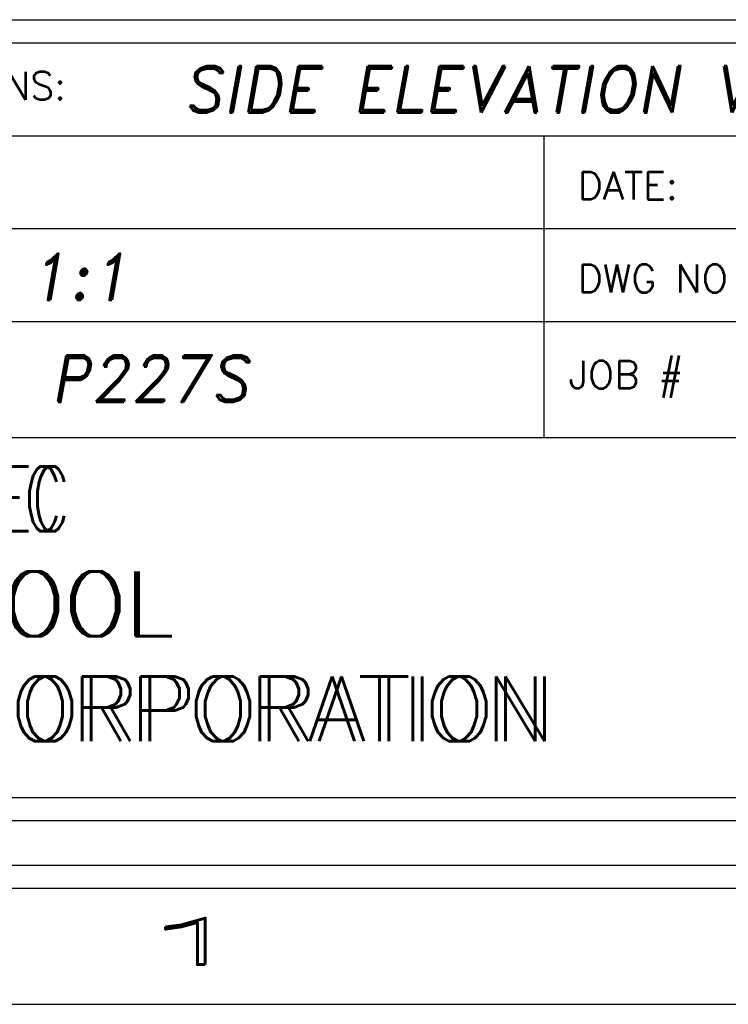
# Model space of a CAD drawing. Header units: inches. Extents: x 220 to 877, y 4 to 174.
# Tile 397 of 656: x 481.31 to 482.84, y 87.75 to 89.87. Entities that reach past the tile are written whole.
import ezdxf
from ezdxf.enums import TextEntityAlignment as Align

# ---------------------------------------------------------------- set-up
doc = ezdxf.new("R2010")
doc.units = ezdxf.units.IN
doc.header["$LTSCALE"] = 0.5
doc.header["$MEASUREMENT"] = 0
doc.layers.add('SID-M-D', color=42, linetype='Continuous')
doc.layers.add('SID-M-S', color=105, linetype='Continuous')
doc.styles.add('PTI', font='romand.shx', dxfattribs={"oblique": 10})
doc.styles.add('R', font='ROMAND.SHX')
doc.styles.add('ROMANS', font='ROMANS.shx', dxfattribs={"height": 0.125})
doc.styles.get("Standard").update_dxf_attribs({"font": 'romans.shx'})

# ---------------------------------------------------------------- blocks, each defined once
blk = doc.blocks.new('*U9')
at = {"layer": 'SID-M-S'}
for p, q in [((-34.00000000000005, -0.2500000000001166), (-1.13242748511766e-14, -0.2499999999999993)), ((-34.00000000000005, -0.3000000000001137), (-1.13242748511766e-14, -0.3)), ((-34.00000000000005, -0.550000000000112), (2.886579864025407e-15, -0.55))]:
    blk.add_line(p, q, dxfattribs=at)
at = {"layer": 'SID-M-D', "style": 'R', "width": 4}
blk.add_text('1', height=0.09999999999, dxfattribs=at).set_placement((-2.327455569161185, -0.464284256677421))
blk = doc.blocks.new('JM_TITTLE_BOX_SID')
at = {"layer": 'SID-M-S'}
for p, q in [((-6.604933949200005, 1.32165344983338), (0.1049989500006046, 1.32165344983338)), ((-1.409017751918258, 0.9216574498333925), (-1.409017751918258, 1.32165344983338)), ((-6.604933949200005, 1.121655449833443), (0.1049989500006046, 1.121655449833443)), ((-6.604933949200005, 0.9216574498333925), (0.1049989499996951, 0.9216574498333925)), ((-1.409017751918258, 0.6716599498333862), (-1.409017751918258, 0.9216574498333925)), ((-4.43498749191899, 0.6716599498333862), (0.1049989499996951, 0.6716599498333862))]:
    blk.add_line(p, q, dxfattribs=at)
for points in [[(1.261213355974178e-13, -0.1549984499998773), (-6.499934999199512, -0.1549984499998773, -0.414213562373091), (-6.654933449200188, 1.163513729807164e-13), (-6.654933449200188, 1.416652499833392, -0.4142135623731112), (-6.499934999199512, 1.571650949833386), (1.261213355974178e-13, 1.571650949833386, -0.4142135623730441), (0.1549984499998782, 1.416652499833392), (0.1549984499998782, 1.163513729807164e-13, -0.4142135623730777)], [(1.261213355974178e-13, -0.1049989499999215), (-6.499934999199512, -0.1049989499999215, -0.4142135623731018), (-6.604933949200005, 1.163513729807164e-13), (-6.604933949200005, 1.416652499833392, -0.4142135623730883), (-6.499934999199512, 1.52165144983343), (1.261213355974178e-13, 1.52165144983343, -0.414213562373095), (0.1049989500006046, 1.416652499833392), (0.1049989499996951, 1.163513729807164e-13, -0.414213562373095)]]:
    blk.add_lwpolyline(points, format="xyb", close=True, dxfattribs=at)
at = {"layer": 'SID-M-D', "style": 'ROMANS'}
for s, p in [('THIS SHEET CONTAINS:', (-3.346844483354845, 1.398983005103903)), ('DATE:', (-1.336888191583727, 1.184117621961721)), ('DWG NO', (-1.336888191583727, 0.9841196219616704)), ('JOB #', (-1.35556529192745, 0.7766631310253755))]:
    blk.add_text(s, height=0.0599994, dxfattribs=at).set_placement(p)
at = {"layer": 'SID-M-D', "style": 'PTI', "oblique": 10}
for tag, p in [('CUSTOMER', (-5.990553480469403, 1.371591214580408)), ('DIEDATAINFO', (-2.18746001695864, 1.371591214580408)), ('PARTDESCRIPTION', (-5.966376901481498, 1.169693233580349)), ('00-00-00', (-1.009105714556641, 1.167793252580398)), ('PARTNUMBER', (-5.81595049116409, 0.9696952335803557)), ('REV', (-3.360356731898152, 0.9696952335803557)), ('SCALE', (-2.520436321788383, 0.9677952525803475)), ('SH', (-0.8571950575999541, 0.9677952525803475)), ('SHX', (-0.4057438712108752, 0.9677952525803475)), ('TOOL', (-2.472915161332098, 0.7480887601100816)), ('JOB', (-0.9225366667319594, 0.7480887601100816)), ('WTD', (-3.839149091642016, 0.7480887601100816))]:
    blk.add_attdef(tag, p, '', height=0.09999900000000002, dxfattribs=at)
blk.add_attdef('BUILT', text='', height=0.2499630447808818, dxfattribs=at).set_placement((-2.336101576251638, 0.2076912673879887), align=Align.CENTER)
blk = doc.blocks.new('*U19')
at = {"layer": 'SID-M-D', "color": 42, "linetype": 'Continuous', "lineweight": 0, "char_height": 0.139734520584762, "attachment_point": 1}
for s, insert in [('{\\W0.642857;DEC }', (-2.665973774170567, 0.6089180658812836)), ('{TOOL}', (-2.665973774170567, 0.3826812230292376)), ('{CORPORATION}', (-2.665973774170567, 0.1564443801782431))]:
    blk.add_mtext(s, dxfattribs=dict(at, insert=insert))
at = {"layer": 'SID-M-S', "color": 42, "width": 0.642857}
blk.add_text('DEC ', height=0.139734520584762, dxfattribs=at).set_placement((-2.683084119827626, 0.4691835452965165))
at = {"layer": 'SID-M-S', "color": 42}
for s, p in [('TOOL', (-2.672627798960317, 0.2429467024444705)), ('CORPORATION', (-2.68593584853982, 0.01670985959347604))]:
    blk.add_text(s, height=0.139734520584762, dxfattribs=at).set_placement(p)

msp = doc.modelspace()

# ---------------------------------------------------------------- block references
at = {"layer": 'SID-M-D'}
msp.add_blockref('*U9', (483.8517118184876, 88.30166505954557), dxfattribs=at)
at = {"layer": 'SID-M-S'}
ref = msp.add_blockref('JM_TITTLE_BOX_SID', (483.8517118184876, 88.30166505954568), dxfattribs=at)
ref.add_attrib('SCALE', '1:1', (481.3312754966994, 89.26946031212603), dxfattribs={"layer": 'SID-M-D', "height": 0.09999900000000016, "style": 'PTI', "oblique": 9.999999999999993})
ref.add_attrib('TOOL', 'P227S', (481.3787966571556, 89.04975381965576), dxfattribs={"layer": 'SID-M-D', "height": 0.09999900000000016, "style": 'PTI', "oblique": 9.999999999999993})
ref.add_attrib('DIEDATAINFO', 'SIDE ELEVATION VIEW', (481.664251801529, 89.67325627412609), dxfattribs={"layer": 'SID-M-D', "height": 0.09999900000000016, "style": 'PTI', "oblique": 9.999999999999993})
msp.add_blockref('*U19', (483.8517118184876, 88.30166505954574), dxfattribs=at)

doc.saveas('drawing.dxf')
